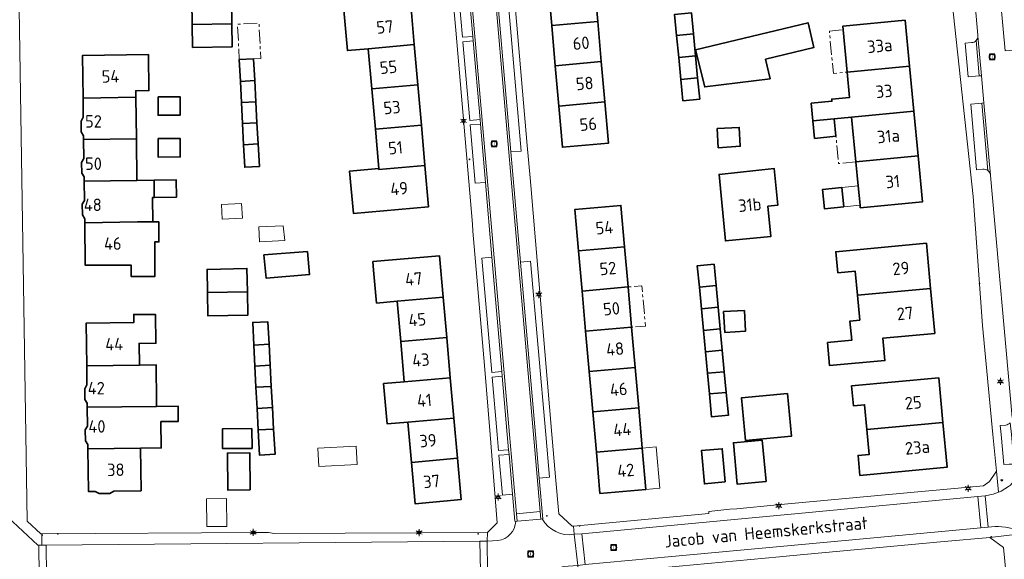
# Model space of a CAD drawing. Header units: metres. Extents: x 140853 to 145288, y 474558 to 480269.
# Tile 355 of 428: x 144095 to 144237, y 478982 to 479060. Entities that reach past the tile are written whole.
import ezdxf
from ezdxf.enums import TextEntityAlignment as Align

# ---------------------------------------------------------------- set-up
doc = ezdxf.new("R2010")
doc.units = ezdxf.units.M
doc.header["$MEASUREMENT"] = 0
doc.linetypes.add('AM-AS', pattern=[16, 10, -2, 2, -2])
for name, color, linetype, lineweight in [('B-WE-AM-AS_SPOOR_RAIL-G', 10, 'AM-AS', 18), ('B-WE-GR-GRAS_KRUIDENRIJK-G', 80, 'Continuous', 18), ('B-WE-KL-ET_LS_OV_LICHTMAST-S', 190, 'Continuous', 18), ('B-WE-KL-WATER_BRANDLEIDING_PUT-S', 150, 'Continuous', 18), ('B-WE-OG-BEBOUWING-G', 7, 'Continuous', 35), ('B-WE-OG-BEBOUWING_BIJGEBOUW-G', 7, 'Continuous', 18), ('B-WE-OG-BEBOUWING_HUISNUMMER-T18', 10, 'Continuous', 18), ('B-WE-OG-BEBOUWING_STRAATNAAM-T18', 10, 'Continuous', 18), ('B-WE-OG-TERREIN_ERF-G', 7, 'Continuous', 18), ('B-WE-RI-GWA_RIOOLPUT-S', 30, 'Continuous', 18), ('B-WE-VH-GOOT-G', 170, 'Continuous', 18), ('B-WE-VH-VERHARDING_BETONSTRAATSTEEN-G', 252, 'Continuous', 18), ('B-WE-VH-VERHARDING_STRAATBAKSTEEN-G', 252, 'Continuous', 18), ('X-XX-XX-ALGEMEEN-S', 7, 'Continuous', 18)]:
    doc.layers.add(name, color=color, linetype=linetype, lineweight=lineweight)
doc.styles.add('NLCS-ISO', font='txt')

# ---------------------------------------------------------------- blocks, each defined once
blk = doc.blocks.new('SIE-WEG_AFVALBAK_TYPE_01')
for radius in [0.25, 0.156]:
    blk.add_circle((0, 0), radius)
blk = doc.blocks.new('B-SIE-WEG_LICHTMAST-SO')
at = {"ltscale": 0.1}
for p, q in [((-1.1, 0.63), (-2.19, 1.27)), ((0, 1.27), (0, 2.53)), ((1.1, 0.63), (2.19, 1.27)), ((-1.1, -0.63), (-2.19, -1.27)), ((0, -1.27), (0, -2.53)), ((1.1, -0.63), (2.19, -1.27))]:
    blk.add_line(p, q, dxfattribs=at)
at = {"flags": 128}
for points in [[(-1.16, 0.5), (1.16, 0.5)], [(-1.16, -0.5), (1.16, -0.5)]]:
    blk.add_lwpolyline(points, dxfattribs=at)
at = {"ltscale": 0.1}
blk.add_circle((0, 0), 1.27, dxfattribs=at)
at = {"style": 'NLCS-ISO'}
blk.add_attdef('TYPE', text='', height=1.8, dxfattribs=at).set_placement((0, 2.53), align=Align.BOTTOM_CENTER)
blk = doc.blocks.new('SRI-PUT_INSPECTIE-SO')
at = {"lineweight": -3, "flags": 128}
blk.add_lwpolyline([(-2, -2), (2, -2), (2, 2), (-2, 2)], close=True, dxfattribs=at)
at = {"lineweight": -3, "ltscale": 1.5}
blk.add_circle((0, 0), 2, dxfattribs=at)
at = {"ltscale": 0.1, "style": 'NLCS-ISO'}
blk.add_text('I', height=2.5, dxfattribs=at).set_placement((0, -0.01), align=Align.MIDDLE_CENTER)
blk = doc.blocks.new('SIE-WEG_STRAATPOT_BRANDKRAAN-SO')
blk.add_ellipse((0, 0), major_axis=(-0.729, 0), ratio=0.685994)
at = {"style": 'NLCS-ISO'}
blk.add_text('BR', height=0.4, dxfattribs=at).set_placement((-0.3, -0.15))

msp = doc.modelspace()

# ---------------------------------------------------------------- linework, layer by layer
at = {"layer": 'B-WE-AM-AS_SPOOR_RAIL-G', "ltscale": 0.2, "flags": 128}
for points in [[(144128.359, 479054.195), (144129.412, 479054.249), (144129.153, 479059.331), (144126.057, 479059.174), (144126.316, 479054.091), (144128.359, 479054.195)], [(144214.035, 479052.267), (144213.446, 479058.385), (144211.455, 479058.194), (144212.044, 479052.075), (144214.035, 479052.267)], [(144214.659, 479045.787), (144212.17, 479045.547), (144212.414, 479043.009), (144212.794, 479039.067), (144215.282, 479039.307), (144214.659, 479045.787)], [(144182.414, 479021.272), (144182.928, 479015.465), (144184.92, 479015.641), (144184.406, 479021.448), (144182.414, 479021.272)]]:
    msp.add_lwpolyline(points, close=True, dxfattribs=at)
at = {"layer": 'B-WE-GR-GRAS_KRUIDENRIJK-G', "ltscale": 0.2, "flags": 128}
msp.add_lwpolyline([(144236.826, 479055.35), (144239.179, 479055.544), (144238.234, 479062.267), (144236.202, 479062.101), (144236.826, 479055.35)], close=True, dxfattribs=at)
at = {"layer": 'B-WE-OG-BEBOUWING-G', "ltscale": 0.2, "flags": 128}
for points in [[(144178.027, 479059.59), (144177.513, 479065.402), (144170.879, 479064.817), (144171.393, 479059.004), (144178.027, 479059.59)], [(144125.226, 479059.225), (144125.185, 479062.538), (144119.482, 479062.434), (144119.523, 479059.138), (144125.226, 479059.225)], [(144144.933, 479055.65), (144151.564, 479056.232), (144151.053, 479062.044), (144144.422, 479061.461), (144141.415, 479061.192), (144141.924, 479055.386), (144144.933, 479055.65)], [(144189.419, 479057.555), (144191.845, 479057.787), (144191.554, 479060.823), (144189.127, 479060.59), (144189.419, 479057.555)], [(144119.523, 479059.138), (144119.564, 479055.842), (144125.267, 479055.913), (144125.226, 479059.225), (144119.523, 479059.138)], [(144178.54, 479053.778), (144178.027, 479059.59), (144171.393, 479059.004), (144171.906, 479053.192), (144178.54, 479053.778)], [(144202.227, 479054.134), (144209.239, 479055.827), (144208.381, 479059.384), (144192.137, 479055.462), (144193.482, 479050.133), (144202.906, 479051.321), (144202.227, 479054.134)], [(144214.035, 479052.267), (144223.023, 479053.132), (144222.387, 479059.748), (144213.398, 479058.883), (144213.446, 479058.385), (144214.035, 479052.267)], [(144189.723, 479054.389), (144192.148, 479054.621), (144191.845, 479057.787), (144189.419, 479057.555), (144189.723, 479054.389)], [(144151.564, 479056.232), (144144.933, 479055.65), (144145.444, 479049.838), (144152.074, 479050.421), (144151.564, 479056.232)], [(144103.77, 479048.535), (144111.379, 479048.638), (144111.366, 479049.58), (144113.266, 479049.604), (144113.196, 479054.792), (144103.687, 479054.663), (144103.77, 479048.535)], [(144190.028, 479051.222), (144192.451, 479051.455), (144192.148, 479054.621), (144189.723, 479054.389), (144190.028, 479051.222)], [(144126.477, 479050.929), (144128.533, 479051.043), (144128.359, 479054.195), (144126.316, 479054.091), (144126.477, 479050.929)], [(144178.54, 479053.778), (144171.906, 479053.192), (144172.419, 479047.379), (144179.053, 479047.965), (144178.54, 479053.778)], [(144223.023, 479053.132), (144214.035, 479052.267), (144214.386, 479048.624), (144211.797, 479048.375), (144211.826, 479048.076), (144208.84, 479047.788), (144209.084, 479045.25), (144212.17, 479045.547), (144214.659, 479045.787), (144223.647, 479046.652), (144223.023, 479053.132)], [(144126.477, 479050.929), (144126.632, 479047.884), (144128.7, 479047.998), (144128.533, 479051.043), (144126.477, 479050.929)], [(144152.585, 479044.609), (144152.074, 479050.421), (144145.444, 479049.838), (144145.955, 479044.026), (144152.585, 479044.609)], [(144192.451, 479051.455), (144190.028, 479051.222), (144190.324, 479048.146), (144192.746, 479048.378), (144192.451, 479051.455)], [(144111.379, 479048.638), (144103.77, 479048.535), (144103.807, 479045.764), (144103.485, 479045.19), (144103.506, 479043.65), (144103.844, 479043.074), (144103.851, 479042.536), (144111.46, 479042.639), (144111.379, 479048.638)], [(144114.613, 479048.715), (144114.587, 479046.049), (144117.788, 479046.059), (144117.78, 479048.725), (144114.613, 479048.715)], [(144126.632, 479047.884), (144126.787, 479044.838), (144128.868, 479044.953), (144128.7, 479047.998), (144126.632, 479047.884)], [(144179.053, 479047.965), (144172.419, 479047.379), (144172.944, 479041.433), (144179.578, 479042.018), (144179.053, 479047.965)], [(144223.647, 479046.652), (144214.659, 479045.787), (144215.282, 479039.307), (144224.271, 479040.172), (144223.647, 479046.652)], [(144129.036, 479041.908), (144128.868, 479044.953), (144126.787, 479044.838), (144126.942, 479041.792), (144129.036, 479041.908)], [(144146.451, 479038.373), (144146.465, 479038.215), (144153.096, 479038.797), (144152.585, 479044.609), (144145.955, 479044.026), (144146.451, 479038.373)], [(144212.17, 479045.547), (144209.084, 479045.25), (144209.329, 479042.712), (144212.414, 479043.009), (144212.17, 479045.547)], [(144195.433, 479041.34), (144198.591, 479041.567), (144198.45, 479044.29), (144195.288, 479044.126), (144195.433, 479041.34)], [(144103.851, 479042.536), (144103.888, 479039.815), (144103.566, 479039.25), (144103.587, 479037.7), (144103.924, 479037.165), (144103.932, 479036.536), (144111.542, 479036.639), (144111.46, 479042.639), (144103.851, 479042.536)], [(144114.629, 479042.682), (144114.604, 479040.016), (144117.805, 479040.025), (144117.797, 479042.691), (144114.629, 479042.682)], [(144126.942, 479041.792), (144127.108, 479038.537), (144129.215, 479038.654), (144129.036, 479041.908), (144126.942, 479041.792)], [(144215.616, 479035.844), (144215.884, 479033.057), (144215.919, 479032.691), (144224.908, 479033.556), (144224.271, 479040.172), (144215.282, 479039.307), (144215.616, 479035.844)], [(144153.096, 479038.797), (144146.465, 479038.215), (144146.451, 479038.373), (144142.236, 479038.003), (144142.772, 479031.896), (144153.618, 479032.849), (144153.096, 479038.797)], [(144202.587, 479032.934), (144204, 479033.072), (144203.484, 479038.367), (144195.541, 479037.508), (144196.457, 479027.916), (144203.014, 479028.555), (144202.587, 479032.934)], [(144104.014, 479030.545), (144111.623, 479030.648), (144113.818, 479030.648), (144113.774, 479034.167), (144114.044, 479034.171), (144114.012, 479036.672), (144111.542, 479036.639), (144103.932, 479036.536), (144103.97, 479033.745), (144103.648, 479033.201), (144103.668, 479031.661), (144104.006, 479031.095), (144104.014, 479030.545)], [(144114.044, 479034.171), (144117.243, 479034.211), (144117.211, 479036.716), (144114.012, 479036.672), (144114.044, 479034.171)], [(144213.526, 479032.83), (144213.257, 479035.617), (144210.47, 479035.349), (144210.738, 479032.562), (144213.526, 479032.83)], [(144181.901, 479027.08), (144181.374, 479033.048), (144174.739, 479032.462), (144175.267, 479026.494), (144181.901, 479027.08)], [(144111.623, 479030.648), (144104.014, 479030.545), (144104.097, 479024.408), (144110.716, 479024.408), (144110.716, 479022.768), (144114.116, 479022.768), (144114.116, 479027.768), (144114.706, 479027.768), (144114.706, 479030.648), (144113.818, 479030.648), (144111.623, 479030.648)], [(144212.67, 479023.293), (144215.183, 479023.538), (144215.5, 479020.104), (144226.065, 479021.076), (144225.467, 479027.573), (144212.384, 479026.349), (144212.67, 479023.293)], [(144129.866, 479025.888), (144130.185, 479022.557), (144136.421, 479023.054), (144136.155, 479026.39), (144129.866, 479025.888)], [(144175.78, 479020.686), (144182.414, 479021.272), (144181.901, 479027.08), (144175.267, 479026.494), (144175.78, 479020.686)], [(144146.121, 479018.951), (144149.1, 479019.214), (144155.724, 479019.8), (144155.195, 479025.777), (144145.593, 479024.927), (144145.701, 479023.706), (144146.121, 479018.951)], [(144127.479, 479020.576), (144127.416, 479023.949), (144121.669, 479023.811), (144121.733, 479020.453), (144127.479, 479020.576)], [(144195.109, 479021.464), (144194.814, 479024.551), (144192.406, 479024.323), (144192.699, 479021.236), (144195.109, 479021.464)], [(144121.733, 479020.453), (144121.796, 479017.095), (144127.543, 479017.204), (144127.479, 479020.576), (144121.733, 479020.453)], [(144182.414, 479021.272), (144175.78, 479020.686), (144176.293, 479014.879), (144182.928, 479015.465), (144182.414, 479021.272)], [(144192.994, 479018.12), (144195.408, 479018.349), (144195.109, 479021.464), (144192.699, 479021.236), (144192.994, 479018.12)], [(144211.178, 479013.267), (144211.485, 479009.928), (144219.462, 479010.662), (144219.166, 479013.877), (144226.663, 479014.578), (144226.065, 479021.076), (144215.5, 479020.104), (144215.832, 479016.487), (144214.428, 479016.358), (144214.683, 479013.59), (144211.178, 479013.267)], [(144155.724, 479019.8), (144149.1, 479019.214), (144149.613, 479013.417), (144156.237, 479014.003), (144155.724, 479019.8)], [(144195.408, 479018.349), (144192.994, 479018.12), (144193.289, 479015.003), (144195.706, 479015.232), (144195.408, 479018.349)], [(144199.188, 479017.869), (144196.199, 479017.713), (144196.354, 479014.724), (144199.344, 479014.88), (144199.188, 479017.869)], [(144104.298, 479009.911), (144111.898, 479010.012), (144111.856, 479013.131), (144114.273, 479013.163), (144114.218, 479017.31), (144111.073, 479017.31), (144111.073, 479016.141), (144104.217, 479016.05), (144104.298, 479009.911)], [(144130.607, 479013.012), (144130.431, 479016.266), (144128.248, 479016.147), (144128.414, 479012.893), (144130.607, 479013.012)], [(144183.442, 479009.648), (144182.928, 479015.465), (144176.293, 479014.879), (144176.807, 479009.061), (144183.442, 479009.648)], [(144193.582, 479011.917), (144196.001, 479012.145), (144195.706, 479015.232), (144193.289, 479015.003), (144193.582, 479011.917)], [(144156.751, 479008.186), (144156.237, 479014.003), (144149.613, 479013.417), (144150.127, 479007.599), (144156.751, 479008.186)], [(144130.771, 479009.978), (144130.607, 479013.012), (144128.414, 479012.893), (144128.568, 479009.858), (144130.771, 479009.978)], [(144196.001, 479012.145), (144193.582, 479011.917), (144193.875, 479008.82), (144196.298, 479009.049), (144196.001, 479012.145)], [(144104.378, 479003.912), (144114.377, 479004.044), (144114.368, 479004.744), (144114.298, 479010.044), (144111.898, 479010.012), (144104.298, 479009.911), (144104.335, 479007.151), (144104.012, 479006.596), (144104.033, 479005.036), (144104.37, 479004.491), (144104.378, 479003.912)], [(144130.771, 479009.978), (144128.568, 479009.858), (144128.724, 479006.804), (144130.936, 479006.924), (144130.771, 479009.978)], [(144176.807, 479009.061), (144177.32, 479003.254), (144183.955, 479003.84), (144183.442, 479009.648), (144176.807, 479009.061)], [(144194.158, 479005.843), (144196.583, 479006.071), (144196.298, 479009.049), (144193.875, 479008.82), (144194.158, 479005.843)], [(144150.127, 479007.599), (144147.139, 479007.335), (144147.653, 479001.518), (144150.642, 479001.782), (144157.266, 479002.368), (144156.751, 479008.186), (144150.127, 479007.599)], [(144214.666, 479007.013), (144214.933, 479004.135), (144216.546, 479004.285), (144216.878, 479000.702), (144227.841, 479001.719), (144227.242, 479008.179), (144214.666, 479007.013)], [(144131.102, 479003.87), (144130.936, 479006.924), (144128.724, 479006.804), (144128.88, 479003.749), (144131.102, 479003.87)], [(144196.583, 479006.071), (144194.158, 479005.843), (144194.471, 479002.537), (144196.899, 479002.767), (144196.583, 479006.071)], [(144199.35, 478999.121), (144205.981, 478999.743), (144205.404, 479005.886), (144198.773, 479005.264), (144199.35, 478999.121)], [(144104.457, 478997.912), (144112.056, 478998.013), (144115.056, 478998.052), (144115.006, 479001.852), (144117.506, 479001.885), (144117.477, 479004.085), (144114.377, 479004.044), (144104.378, 479003.912), (144104.413, 479001.201), (144104.091, 479000.647), (144104.111, 478999.097), (144104.449, 478998.541), (144104.457, 478997.912)], [(144129.038, 479000.646), (144131.269, 479000.767), (144131.102, 479003.87), (144128.88, 479003.749), (144129.038, 479000.646)], [(144184.468, 478998.033), (144183.955, 479003.84), (144177.32, 479003.254), (144177.834, 478997.447), (144184.468, 478998.033)], [(144151.157, 478995.965), (144157.781, 478996.551), (144157.266, 479002.368), (144150.642, 479001.782), (144151.157, 478995.965)], [(144128.147, 479000.845), (144123.895, 479000.828), (144123.894, 478997.955), (144128.159, 478997.972), (144128.147, 479000.845)], [(144129.038, 479000.646), (144129.222, 478997.024), (144131.466, 478997.141), (144131.269, 479000.767), (144129.038, 479000.646)], [(144227.841, 479001.719), (144216.878, 479000.702), (144217.211, 478997.118), (144215.598, 478996.969), (144215.865, 478994.091), (144228.441, 478995.258), (144227.841, 479001.719)], [(144201.755, 478999.186), (144197.603, 478998.796), (144198.164, 478992.822), (144202.316, 478993.212), (144201.755, 478999.186)], [(144112.056, 478998.013), (144104.457, 478997.912), (144104.538, 478991.774), (144105.508, 478991.787), (144106.085, 478991.464), (144107.632, 478991.485), (144108.208, 478991.822), (144112.137, 478991.874), (144112.056, 478998.013)], [(144184.996, 478992.068), (144184.468, 478998.033), (144177.834, 478997.447), (144178.361, 478991.478), (144184.996, 478992.068)], [(144196.446, 478993.143), (144195.996, 478997.942), (144192.989, 478997.66), (144193.44, 478992.861), (144196.446, 478993.143)], [(144127.896, 478992.004), (144127.852, 478997.334), (144124.592, 478997.307), (144124.636, 478991.977), (144127.896, 478992.004)], [(144151.157, 478995.965), (144151.684, 478990.008), (144158.308, 478990.594), (144157.781, 478996.551), (144151.157, 478995.965)]]:
    msp.add_lwpolyline(points, close=True, dxfattribs=at)
at = {"layer": 'B-WE-OG-BEBOUWING_BIJGEBOUW-G', "ltscale": 0.2, "flags": 128}
for points in [[(144213.257, 479035.617), (144213.526, 479032.83), (144215.884, 479033.057), (144215.616, 479035.844), (144213.257, 479035.617)], [(144126.622, 479033.316), (144123.743, 479033.166), (144123.852, 479031.068), (144126.763, 479031.22), (144126.622, 479033.316)], [(144132.865, 479027.959), (144132.628, 479030.113), (144129.122, 479029.93), (144129.234, 479027.77), (144132.865, 479027.959)], [(144143.167, 478998.299), (144137.626, 478998.011), (144137.796, 478995.352), (144143.306, 478995.639), (144143.167, 478998.299)], [(144184.468, 478998.033), (144184.996, 478992.068), (144186.988, 478992.244), (144186.46, 478998.209), (144184.468, 478998.033)], [(144121.586, 478990.722), (144121.62, 478986.692), (144124.519, 478986.716), (144124.486, 478990.746), (144121.586, 478990.722)]]:
    msp.add_lwpolyline(points, close=True, dxfattribs=at)
at = {"layer": 'B-WE-OG-TERREIN_ERF-G', "ltscale": 0.2, "flags": 128}
for points in [[(144094.111, 479089.166), (144095.528, 479000), (144095.701, 478987.501), (144097.66, 478985.636), (144097.837, 478985.637), (144128.563, 478985.861), (144130.529, 478985.849), (144131.369, 478985.685), (144162.106, 478985.874), (144162.106, 478985.874), (144163.524, 478987.252), (144162.509, 479000), (144161.718, 479009.936), (144160.02, 479029.306), (144159.947, 479030.317), (144157.541, 479058.303), (144155.796, 479078.042)], [(144164.486, 479080.166), (144166.353, 479059.036), (144167.864, 479041.679), (144168.299, 479037.005), (144168.386, 479035.899), (144171.411, 479000), (144171.941, 478993.891), (144172.406, 478988.524), (144174.367, 478986.772), (144174.515, 478986.786), (144194.071, 478988.6), (144194.046, 478988.863), (144197.106, 478989.193), (144197.106, 478989.193), (144198.106, 478989.281), (144203.929, 478989.843), (144219.515, 478991.268), (144233.718, 478992.592), (144234.559, 478993.188), (144235.576, 478994.683), (144235.057, 479000), (144233.538, 479015.718), (144232.226, 479034.302), (144228.733, 479066.338)], [(144177.513, 479065.402), (144178.027, 479059.59), (144178.027, 479059.59), (144178.54, 479053.778), (144179.053, 479047.965), (144179.578, 479042.018), (144172.944, 479041.433), (144172.419, 479047.379), (144171.906, 479053.192), (144171.393, 479059.004), (144170.879, 479064.817)], [(144151.053, 479062.044), (144151.564, 479056.232), (144152.074, 479050.421), (144152.585, 479044.609), (144153.096, 479038.797), (144153.618, 479032.849), (144142.772, 479031.896), (144142.236, 479038.003), (144146.451, 479038.373), (144145.955, 479044.026), (144145.444, 479049.838), (144144.933, 479055.65), (144141.924, 479055.386), (144141.415, 479061.192)], [(144237.771, 478971.309), (144236.584, 478983.664), (144236.563, 478983.679), (144234.621, 478985.129), (144228.027, 478984.568), (144205.687, 478982.484), (144204.257, 478982.35), (144175.289, 478979.625)]]:
    msp.add_lwpolyline(points, dxfattribs=at)
for points in [[(144125.226, 479059.225), (144125.267, 479055.913), (144119.564, 479055.842), (144119.523, 479059.138), (144119.482, 479062.434), (144125.185, 479062.538), (144125.226, 479059.225)], [(144192.148, 479054.621), (144192.451, 479051.455), (144192.746, 479048.378), (144190.324, 479048.146), (144190.028, 479051.222), (144189.723, 479054.389), (144189.419, 479057.555), (144189.127, 479060.59), (144191.554, 479060.823), (144191.845, 479057.787), (144192.148, 479054.621)], [(144202.227, 479054.134), (144202.906, 479051.321), (144193.482, 479050.133), (144192.137, 479055.462), (144208.381, 479059.384), (144209.239, 479055.827), (144202.227, 479054.134)], [(144215.884, 479033.057), (144215.616, 479035.844), (144215.282, 479039.307), (144214.659, 479045.787), (144212.17, 479045.547), (144212.414, 479043.009), (144209.329, 479042.712), (144209.084, 479045.25), (144208.84, 479047.788), (144211.826, 479048.076), (144211.797, 479048.375), (144214.386, 479048.624), (144214.035, 479052.267), (144213.446, 479058.385), (144213.398, 479058.883), (144222.387, 479059.748), (144223.023, 479053.132), (144223.647, 479046.652), (144224.271, 479040.172), (144224.908, 479033.556), (144215.919, 479032.691), (144215.884, 479033.057)], [(144103.932, 479036.536), (144103.924, 479037.165), (144103.587, 479037.7), (144103.566, 479039.25), (144103.888, 479039.815), (144103.851, 479042.536), (144103.844, 479043.074), (144103.506, 479043.65), (144103.485, 479045.19), (144103.807, 479045.764), (144103.77, 479048.535), (144103.687, 479054.663), (144113.196, 479054.792), (144113.266, 479049.604), (144111.366, 479049.58), (144111.379, 479048.638), (144111.46, 479042.639), (144111.542, 479036.639), (144114.012, 479036.672), (144117.211, 479036.716), (144117.243, 479034.211), (144114.044, 479034.171), (144113.774, 479034.167), (144113.818, 479030.648), (144114.706, 479030.648), (144114.706, 479027.768), (144114.116, 479027.768), (144114.116, 479022.768), (144110.716, 479022.768), (144110.716, 479024.408), (144104.097, 479024.408), (144104.014, 479030.545), (144104.006, 479031.095), (144103.668, 479031.661), (144103.648, 479033.201), (144103.97, 479033.745), (144103.932, 479036.536)], [(144126.787, 479044.838), (144126.632, 479047.884), (144126.477, 479050.929), (144126.316, 479054.091), (144128.359, 479054.195), (144128.533, 479051.043), (144128.7, 479047.998), (144128.868, 479044.953), (144129.036, 479041.908), (144129.215, 479038.654), (144127.108, 479038.537), (144126.942, 479041.792), (144126.787, 479044.838)], [(144114.613, 479048.715), (144117.78, 479048.725), (144117.788, 479046.059), (144114.587, 479046.049), (144114.613, 479048.715)], [(144195.433, 479041.34), (144195.288, 479044.126), (144198.45, 479044.29), (144198.591, 479041.567), (144195.433, 479041.34)], [(144114.629, 479042.682), (144117.797, 479042.691), (144117.805, 479040.025), (144114.604, 479040.016), (144114.629, 479042.682)], [(144202.587, 479032.934), (144203.014, 479028.555), (144196.457, 479027.916), (144195.541, 479037.508), (144203.484, 479038.367), (144204, 479033.072), (144202.587, 479032.934)], [(144213.257, 479035.617), (144213.526, 479032.83), (144210.738, 479032.562), (144210.47, 479035.349), (144213.257, 479035.617)], [(144175.78, 479020.686), (144175.267, 479026.494), (144174.739, 479032.462), (144181.374, 479033.048), (144181.901, 479027.08), (144182.414, 479021.272), (144182.928, 479015.465), (144183.442, 479009.648), (144183.955, 479003.84), (144184.468, 478998.033), (144184.996, 478992.068), (144178.361, 478991.478), (144177.834, 478997.447), (144177.32, 479003.254), (144176.807, 479009.061), (144176.293, 479014.879), (144175.78, 479020.686)], [(144219.462, 479010.662), (144211.485, 479009.928), (144211.178, 479013.267), (144214.683, 479013.59), (144214.428, 479016.358), (144215.832, 479016.487), (144215.5, 479020.104), (144215.183, 479023.538), (144212.67, 479023.293), (144212.384, 479026.349), (144225.467, 479027.573), (144226.065, 479021.076), (144226.663, 479014.578), (144219.166, 479013.877), (144219.462, 479010.662)], [(144129.866, 479025.888), (144136.155, 479026.39), (144136.421, 479023.054), (144130.185, 479022.557), (144129.866, 479025.888)], [(144149.1, 479019.214), (144146.121, 479018.951), (144145.701, 479023.706), (144145.593, 479024.927), (144155.195, 479025.777), (144155.724, 479019.8), (144156.237, 479014.003), (144156.751, 479008.186), (144157.266, 479002.368), (144157.781, 478996.551), (144158.308, 478990.594), (144151.684, 478990.008), (144151.157, 478995.965), (144150.642, 479001.782), (144147.653, 479001.518), (144147.139, 479007.335), (144150.127, 479007.599), (144149.613, 479013.417), (144149.1, 479019.214)], [(144127.479, 479020.576), (144127.543, 479017.204), (144121.796, 479017.095), (144121.733, 479020.453), (144121.669, 479023.811), (144127.416, 479023.949), (144127.479, 479020.576)], [(144195.109, 479021.464), (144195.408, 479018.349), (144195.706, 479015.232), (144196.001, 479012.145), (144196.298, 479009.049), (144196.583, 479006.071), (144196.899, 479002.767), (144194.471, 479002.537), (144194.158, 479005.843), (144193.875, 479008.82), (144193.582, 479011.917), (144193.289, 479015.003), (144192.994, 479018.12), (144192.699, 479021.236), (144192.406, 479024.323), (144194.814, 479024.551), (144195.109, 479021.464)], [(144199.188, 479017.869), (144199.344, 479014.88), (144196.354, 479014.724), (144196.199, 479017.713), (144199.188, 479017.869)], [(144112.056, 478998.013), (144112.137, 478991.874), (144108.208, 478991.822), (144107.632, 478991.485), (144106.085, 478991.464), (144105.508, 478991.787), (144104.538, 478991.774), (144104.457, 478997.912), (144104.449, 478998.541), (144104.111, 478999.097), (144104.091, 479000.647), (144104.413, 479001.201), (144104.378, 479003.912), (144104.37, 479004.491), (144104.033, 479005.036), (144104.012, 479006.596), (144104.335, 479007.151), (144104.298, 479009.911), (144104.217, 479016.05), (144111.073, 479016.141), (144111.073, 479017.31), (144114.218, 479017.31), (144114.273, 479013.163), (144111.856, 479013.131), (144111.898, 479010.012), (144114.298, 479010.044), (144114.368, 479004.744), (144114.377, 479004.044), (144117.477, 479004.085), (144117.506, 479001.885), (144115.006, 479001.852), (144115.056, 478998.052), (144112.056, 478998.013)], [(144130.936, 479006.924), (144131.102, 479003.87), (144131.269, 479000.767), (144131.466, 478997.141), (144129.222, 478997.024), (144129.038, 479000.646), (144128.88, 479003.749), (144128.724, 479006.804), (144128.568, 479009.858), (144128.414, 479012.893), (144128.248, 479016.147), (144130.431, 479016.266), (144130.607, 479013.012), (144130.771, 479009.978), (144130.936, 479006.924)], [(144216.878, 479000.702), (144216.546, 479004.285), (144214.933, 479004.135), (144214.666, 479007.013), (144227.242, 479008.179), (144227.841, 479001.719), (144228.441, 478995.258), (144215.865, 478994.091), (144215.598, 478996.969), (144217.211, 478997.118), (144216.878, 479000.702)], [(144199.35, 478999.121), (144198.773, 479005.264), (144205.404, 479005.886), (144205.981, 478999.743), (144199.35, 478999.121)], [(144128.147, 479000.845), (144128.159, 478997.972), (144123.894, 478997.955), (144123.895, 479000.828), (144128.147, 479000.845)], [(144197.603, 478998.796), (144201.755, 478999.186), (144202.316, 478993.212), (144198.164, 478992.822), (144197.603, 478998.796)], [(144196.446, 478993.143), (144193.44, 478992.861), (144192.989, 478997.66), (144195.996, 478997.942), (144196.446, 478993.143)], [(144127.896, 478992.004), (144124.636, 478991.977), (144124.592, 478997.307), (144127.852, 478997.334), (144127.896, 478992.004)]]:
    msp.add_lwpolyline(points, close=True, dxfattribs=at)
at = {"layer": 'B-WE-VH-GOOT-G', "ltscale": 0.2, "flags": 128}
for points in [[(144160.592, 479093.071), (144163.215, 479063.456), (144166.013, 479031.279)], [(144157.201, 479092.64), (144159.67, 479064.623), (144162.594, 479030.987)], [(144232.893, 479057.476), (144233.421, 479051.751)], [(144233.762, 479047.845), (144234.689, 479037.421)], [(144162.594, 479030.987), (144165.304, 479000)], [(144166.013, 479031.279), (144168.745, 479000)], [(144165.304, 479000), (144166.316, 478988.526)], [(144168.745, 479000), (144169.72, 478988.867)]]:
    msp.add_lwpolyline(points, dxfattribs=at)
at = {"layer": 'B-WE-VH-VERHARDING_BETONSTRAATSTEEN-G', "ltscale": 0.2, "flags": 128}
for points in [[(144092.895, 478988.072), (144097.255, 478984.04), (144097.365, 478984.04), (144097.835, 478984.039), (144097.837, 478985.637), (144097.66, 478985.636), (144095.701, 478987.501), (144095.528, 479000), (144094.111, 479089.166)], [(144159.044, 479068.236), (144160.004, 479057.431), (144160.065, 479056.764), (144161.053, 479045.418), (144161.112, 479044.746), (144161.82, 479036.351), (144162.771, 479025.571), (144164.192, 479009.07), (144164.248, 479008.383), (144164.248, 479008.383), (144164.981, 479000), (144165.175, 478997.784), (144165.234, 478997.119), (144165.749, 478991.357), (144166.087, 478987.466), (144166.204, 478987.461), (144166.395, 478987.49), (144166.316, 478988.526), (144169.72, 478988.867), (144169.823, 478987.786), (144170.024, 478987.798), (144170.135, 478987.82), (144169.606, 478993.693), (144169.054, 479000), (144166.879, 479024.853), (144165.517, 479040.771), (144163.043, 479069.046)], [(144228.733, 479066.338), (144232.226, 479034.302), (144233.538, 479015.718), (144235.057, 479000), (144235.576, 478994.683), (144235.883, 478991.689), (144236.26, 478991.836), (144237.313, 478992.481)], [(144236.826, 479055.35), (144236.202, 479062.101)], [(144237.415, 478995.725), (144236.617, 478995.639), (144236.226, 479000), (144236.111, 479001.288), (144236.915, 479001.356)], [(144237.457, 478985.453), (144234.621, 478985.129), (144236.563, 478983.679), (144236.584, 478983.664), (144237.771, 478971.309)]]:
    msp.add_lwpolyline(points, dxfattribs=at)
for points in [[(144164.515, 479069.212), (144166.991, 479040.88), (144165.517, 479040.771), (144166.879, 479024.853), (144168.342, 479024.987), (144170.532, 479000), (144171.08, 478993.823), (144169.606, 478993.693), (144170.135, 478987.82), (144170.024, 478987.798), (144170.024, 478987.798, 0.3105036), (144174.649, 478985.586), (144174.649, 478985.586), (144174.515, 478986.786), (144174.367, 478986.772), (144172.406, 478988.524), (144171.941, 478993.891), (144171.941, 478993.891), (144171.411, 479000), (144168.386, 479035.899), (144168.299, 479037.005), (144167.864, 479041.679), (144166.353, 479059.036), (144164.486, 479080.166)], [(144155.796, 479078.042), (144157.541, 479058.303), (144159.947, 479030.317), (144160.02, 479029.306), (144161.718, 479009.936), (144162.509, 479000), (144162.509, 479000), (144163.524, 478987.252), (144162.106, 478985.874), (144162.085, 478984.622), (144163.627, 478984.69), (144163.627, 478984.69, 0.3646309), (144166.204, 478987.461), (144166.204, 478987.461), (144166.087, 478987.466), (144165.749, 478991.357), (144164.284, 478991.227), (144163.773, 478996.987), (144165.234, 478997.119), (144165.175, 478997.784), (144163.713, 478997.671), (144163.51, 479000), (144162.788, 479008.281), (144164.248, 479008.383), (144164.192, 479009.07), (144162.73, 479008.954), (144161.295, 479025.424), (144162.771, 479025.571), (144161.82, 479036.351), (144160.354, 479036.238), (144159.631, 479044.646), (144161.112, 479044.746), (144161.053, 479045.418), (144159.585, 479045.31), (144158.591, 479056.646), (144160.065, 479056.764), (144160.004, 479057.431), (144158.53, 479057.317), (144157.577, 479068.12)], [(144237.835, 479002.443), (144234.695, 479037.356), (144234.689, 479037.421), (144234.689, 479037.421, 0.1992669), (144234.322, 479038.068), (144234.322, 479038.068, 0.1988233), (144233.603, 479038.265), (144233.603, 479038.265), (144232.68, 479038.171), (144231.848, 479047.668), (144233.445, 479047.806), (144233.762, 479047.845), (144233.421, 479051.751), (144233.076, 479051.732), (144231.469, 479051.603), (144231.07, 479056.437), (144231.96, 479056.519), (144231.96, 479056.519, 0.2099292), (144232.641, 479056.81), (144232.641, 479056.81, 0.2008521), (144232.893, 479057.476), (144232.893, 479057.476), (144232.883, 479057.582), (144231.966, 479068.021)], [(144231.966, 479068.021), (144232.883, 479057.582), (144232.893, 479057.476), (144232.893, 479057.476, -0.2008521), (144232.641, 479056.81), (144232.641, 479056.81), (144233.076, 479051.732), (144233.421, 479051.751), (144233.762, 479047.845), (144233.445, 479047.806), (144234.322, 479038.068), (144234.322, 479038.068, -0.1992669), (144234.689, 479037.421), (144234.689, 479037.421), (144234.695, 479037.356), (144237.835, 479002.443)]]:
    msp.add_lwpolyline(points, format="xyb", dxfattribs=at)
for points in [[(144163.043, 479069.046), (144165.517, 479040.771), (144166.991, 479040.88), (144164.515, 479069.212), (144163.043, 479069.046)], [(144160.004, 479057.431), (144159.044, 479068.236), (144157.577, 479068.12), (144158.53, 479057.317), (144160.004, 479057.431)], [(144160.065, 479056.764), (144158.591, 479056.646), (144159.585, 479045.31), (144161.053, 479045.418), (144160.065, 479056.764)], [(144161.112, 479044.746), (144159.631, 479044.646), (144160.354, 479036.238), (144161.82, 479036.351), (144161.112, 479044.746)], [(144162.771, 479025.571), (144161.295, 479025.424), (144162.73, 479008.954), (144164.192, 479009.07), (144162.771, 479025.571)], [(144171.08, 478993.823), (144170.532, 479000), (144168.342, 479024.987), (144166.879, 479024.853), (144169.054, 479000), (144169.606, 478993.693), (144171.08, 478993.823)], [(144164.248, 479008.383), (144162.788, 479008.281), (144163.51, 479000), (144163.713, 478997.671), (144165.175, 478997.784), (144164.981, 479000), (144164.248, 479008.383)], [(144165.749, 478991.357), (144165.234, 478997.119), (144163.773, 478996.987), (144164.284, 478991.227), (144165.749, 478991.357)], [(144089.323, 478990.934), (144089.326, 478990.834), (144089.029, 478990.78), (144089.058, 478988.787), (144089.082, 478986.638), (144089.214, 478977.06), (144089.214, 478977.035), (144089.294, 478970.749), (144089.358, 478968.561), (144089.67, 478968.552), (144093.201, 478968.61), (144093.1, 478975.338), (144097.282, 478979.649), (144097.445, 478979.652), (144097.365, 478984.04), (144097.255, 478984.04), (144092.895, 478988.072), (144092.891, 478990.934), (144089.323, 478990.934)], [(144207.487, 478988.652), (144175.719, 478985.681), (144176.205, 478981.216), (144188.747, 478982.398), (144214.265, 478984.767), (144233.317, 478986.544), (144232.892, 478991.02), (144207.487, 478988.652)], [(144232.892, 478991.02), (144233.317, 478986.544), (144234.369, 478986.629), (144233.941, 478991.148), (144232.892, 478991.02)], [(144166.395, 478987.49), (144169.823, 478987.786), (144169.72, 478988.867), (144166.316, 478988.526), (144166.395, 478987.49)], [(144098.44, 478984.038), (144161.03, 478984.619), (144162.085, 478984.622), (144162.106, 478985.874), (144131.369, 478985.685), (144130.529, 478985.849), (144128.563, 478985.861), (144097.837, 478985.637), (144097.835, 478984.039), (144098.44, 478984.038)], [(144175.719, 478985.681), (144174.649, 478985.586), (144175.151, 478981.092), (144176.205, 478981.216), (144175.719, 478985.681)], [(144097.445, 478979.652), (144097.836, 478979.66), (144098.484, 478979.674), (144098.44, 478984.038), (144097.835, 478984.039), (144097.365, 478984.04), (144097.445, 478979.652)], [(144161.03, 478984.619), (144098.44, 478984.038), (144098.484, 478979.674), (144120.678, 478979.91), (144161.096, 478980.278), (144161.03, 478984.619)], [(144162.128, 478980.276), (144162.085, 478984.622), (144161.03, 478984.619), (144161.096, 478980.278), (144162.128, 478980.276)]]:
    msp.add_lwpolyline(points, close=True, dxfattribs=at)
for points in [[(144233.076, 479051.732), (144232.641, 479056.81), (144232.641, 479056.81, -0.2099292), (144231.96, 479056.519), (144231.96, 479056.519), (144231.07, 479056.437), (144231.469, 479051.603), (144233.076, 479051.732)], [(144234.322, 479038.068), (144233.445, 479047.806), (144231.848, 479047.668), (144232.68, 479038.171), (144233.603, 479038.265), (144233.603, 479038.265, -0.1988233), (144234.322, 479038.068)], [(144237.567, 479001.682, -0.1840491), (144236.915, 479001.356), (144236.915, 479001.356), (144236.111, 479001.288), (144236.226, 479000), (144236.617, 478995.639), (144237.415, 478995.725), (144237.415, 478995.725, -0.1847326), (144238.107, 478995.527), (144238.107, 478995.527), (144237.715, 479000), (144237.567, 479001.682)], [(144239.394, 478984.883), (144243.12, 478985.212), (144243.11, 478985.285), (144242.534, 478991.703), (144242.233, 478995.035), (144238.503, 478994.693), (144238.503, 478994.693, -0.2440275), (144237.313, 478992.481), (144237.313, 478992.481), (144236.26, 478991.836), (144235.883, 478991.689), (144235.083, 478991.376), (144233.941, 478991.148), (144234.369, 478986.629), (144234.369, 478986.629, -0.1095416), (144238.312, 478986.301), (144238.312, 478986.301, -0.1949548), (144239.192, 478985.621), (144239.192, 478985.621, -0.0761127), (144239.394, 478984.883)], [(144169.823, 478987.786), (144166.395, 478987.49), (144166.204, 478987.461), (144166.204, 478987.461, -0.3646309), (144163.627, 478984.69), (144163.627, 478984.69), (144162.085, 478984.622), (144162.128, 478980.276), (144162.128, 478980.276, -0.3678261), (144165.886, 478976.748), (144165.886, 478976.748), (144169.64, 478977.089), (144169.64, 478977.089, -0.3213505), (144173.086, 478980.928), (144173.086, 478980.928), (144175.151, 478981.092), (144174.649, 478985.586), (144174.649, 478985.586, -0.3105036), (144170.024, 478987.798), (144170.024, 478987.798), (144169.823, 478987.786)], [(144205.687, 478982.484), (144228.027, 478984.568), (144234.621, 478985.129), (144237.457, 478985.453), (144239.192, 478985.621), (144239.192, 478985.621, 0.1949548), (144238.312, 478986.301), (144238.312, 478986.301, 0.1095416), (144234.369, 478986.629), (144234.369, 478986.629), (144233.317, 478986.544), (144214.265, 478984.767), (144188.747, 478982.398), (144176.205, 478981.216), (144175.151, 478981.092), (144175.289, 478979.625), (144204.257, 478982.35), (144205.687, 478982.484)]]:
    msp.add_lwpolyline(points, format="xyb", close=True, dxfattribs=at)
at = {"layer": 'B-WE-VH-VERHARDING_STRAATBAKSTEEN-G', "ltscale": 0.2, "flags": 128}
msp.add_lwpolyline([(144175.719, 478985.681), (144207.487, 478988.652), (144232.892, 478991.02), (144233.941, 478991.148), (144235.083, 478991.376), (144235.883, 478991.689), (144235.576, 478994.683), (144234.559, 478993.188), (144233.718, 478992.592), (144219.515, 478991.268), (144203.929, 478989.843), (144198.106, 478989.281), (144197.106, 478989.193), (144194.046, 478988.863), (144194.071, 478988.6), (144174.515, 478986.786), (144174.649, 478985.586), (144175.719, 478985.681)], close=True, dxfattribs=at)

# ---------------------------------------------------------------- block references
at = {"layer": 'B-WE-KL-ET_LS_OV_LICHTMAST-S', "xscale": 0.2, "yscale": 0.2, "zscale": 0.2}
for p in [(144158.662, 479045.242), (144169.529, 479020.178), (144236.137, 479007.645), (144231.496, 478992.222), (144163.663, 478990.958), (144204.158, 478989.732), (144128.333, 478985.859), (144152.251, 478985.844)]:
    msp.add_blockref('B-SIE-WEG_LICHTMAST-SO', p, dxfattribs=at)
at = {"layer": 'B-WE-KL-WATER_BRANDLEIDING_PUT-S', "xscale": 0.2, "yscale": 0.2, "zscale": 0.2}
msp.add_blockref('SIE-WEG_STRAATPOT_BRANDKRAAN-SO', (144236.349, 478993.396), dxfattribs=at)
at = {"layer": 'B-WE-RI-GWA_RIOOLPUT-S', "xscale": 0.2, "yscale": 0.2, "zscale": 0.2}
for p in [(144234.947, 479054.472), (144163.087, 479041.931), (144180.319, 478983.684), (144168.359, 478982.759)]:
    msp.add_blockref('SRI-PUT_INSPECTIE-SO', p, dxfattribs=at)
at = {"layer": 'X-XX-XX-ALGEMEEN-S', "xscale": 0.2, "yscale": 0.2, "zscale": 0.2}
for p in [(144159.522, 479039.686), (144233.11, 479021.784), (144170.71, 478988.259), (144175.391, 478986.799), (144097.885, 478985.471), (144100.14, 478985.654), (144160.766, 478985.663), (144234.816, 478985.222)]:
    msp.add_blockref('SIE-WEG_AFVALBAK_TYPE_01', p, dxfattribs=at)

# ---------------------------------------------------------------- texts
at = {"layer": 'B-WE-OG-BEBOUWING_HUISNUMMER-T18', "style": 'NLCS-ISO'}
for s, rotation, p in [('57', 5, (144147.324, 479058.788)), ('60', 5, (144175.634, 479056.45)), ('33a', 5.5, (144218.723, 479056.057)), ('55', 5, (144147.834, 479052.976)), ('54', 0.8, (144107.728, 479051.653)), ('58', 5, (144176.147, 479050.638)), ('33', 5.5, (144219.353, 479049.508)), ('53', 5, (144148.345, 479047.165)), ('56', 5, (144176.666, 479044.758)), ('31a', 5.5, (144219.977, 479043.028)), ('51', 5, (144148.856, 479041.353)), ('31', 5.5, (144220.608, 479036.48)), ('49', 5, (144149.372, 479035.473)), ('31b', 5.6, (144199.976, 479033.122)), ('54', 5, (144178.987, 479029.83)), ('46', 0.8, (144108.055, 479027.531)), ('52', 5, (144179.508, 479023.942)), ('29', 5.3, (144221.783, 479023.958)), ('47', 5, (144151.475, 479022.436)), ('50', 5, (144180.021, 479018.135)), ('45', 5, (144151.996, 479016.549)), ('27', 5.3, (144222.381, 479017.461)), ('44', 0.7, (144108.257, 479013.033)), ('48', 5, (144180.534, 479012.322)), ('43', 5, (144152.51, 479010.742)), ('46', 5, (144181.048, 479006.51)), ('41', 5, (144153.024, 479004.925)), ('25', 5.3, (144223.559, 479004.579)), ('44', 5, (144181.561, 479000.702)), ('39', 5, (144153.539, 478999.107)), ('23a', 5.3, (144224.158, 478998.119)), ('38', 0.7, (144108.497, 478994.896)), ('42', 5, (144182.082, 478994.815)), ('37', 5, (144154.06, 478993.22))]:
    msp.add_text(s, height=1.8, rotation=rotation, dxfattribs=at).set_placement(p, align=Align.MIDDLE_CENTER)
for s, p in [('52', (144105.271, 479045.159)), ('50', (144105.271, 479039.057)), ('48', (144105.171, 479033.123)), ('42', (144105.672, 479006.673)), ('40', (144105.773, 479001.148))]:
    msp.add_text(s, height=1.8, dxfattribs=at).set_placement(p, align=Align.MIDDLE_CENTER)
at = {"layer": 'B-WE-OG-BEBOUWING_STRAATNAAM-T18', "style": 'NLCS-ISO'}
msp.add_text('Jacob van Heemskerkstraat', height=1.8, rotation=5.3, dxfattribs=at).set_placement((144202.326, 478985.914), align=Align.MIDDLE_CENTER)

doc.saveas('drawing.dxf')
